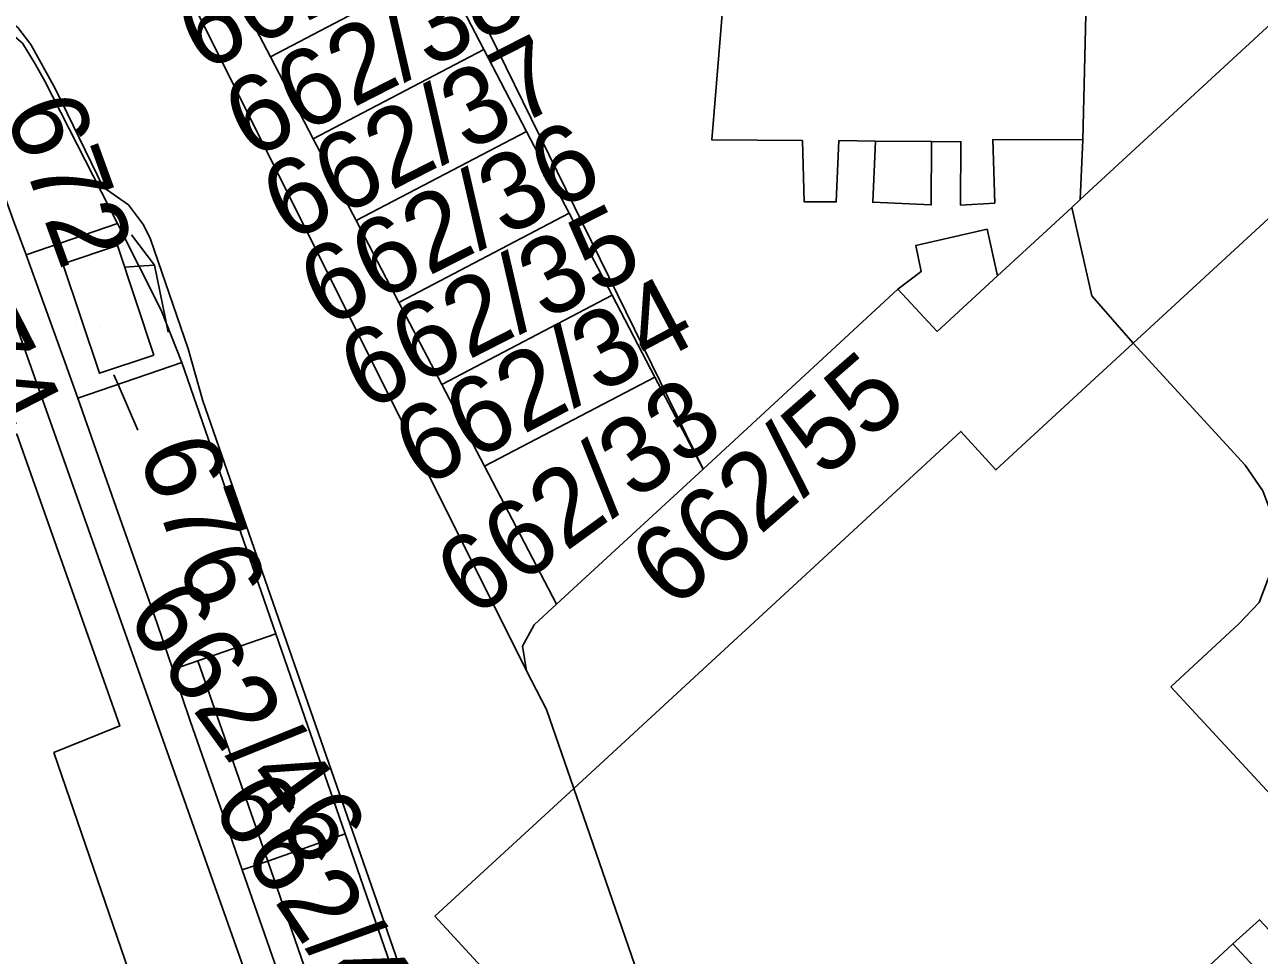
# Model space of a CAD drawing. Extents: x -263423 to -261326, y -1240067 to -1237864.
# Drawn here: x -262866.12 to -262834.04, y -1238929.98 to -1238905.82 of the extents above; entities that cross this region are included whole.
import ezdxf

# ---------------------------------------------------------------- set-up
doc = ezdxf.new("R2010")
doc.units = 0
for name, color, linetype in [('body_kn', 7, 'Continuous'), ('kladpar_druhypozemkov', 7, 'Continuous'), ('kladpar_hranice', 7, 'Continuous'), ('kladpar_parcelnecisla', 7, 'Continuous'), ('kladpar_plochy', 7, 'Continuous'), ('kladpar_sipky', 7, 'Continuous'), ('tarchy_linie', 7, 'Continuous'), ('zappar_hrandruhpozemk', 7, 'Continuous')]:
    doc.layers.add(name, color=color, linetype=linetype)

msp = doc.modelspace()

# ---------------------------------------------------------------- linework, layer by layer
at = {"layer": 'body_kn'}
for p, q in [((-262865.96, -1238906.33), (-262865.96, -1238906.33)), ((-262859.73, -1238906.65), (-262859.73, -1238906.65)), ((-262859.73, -1238906.65), (-262859.73, -1238906.65)), ((-262854.19, -1238906.46), (-262854.19, -1238906.46)), ((-262865.84, -1238906.85), (-262865.84, -1238906.85)), ((-262865.6, -1238907.29), (-262865.6, -1238907.29)), ((-262865.6, -1238907.29), (-262865.6, -1238907.29)), ((-262865.33, -1238907.48), (-262865.33, -1238907.48)), ((-262853.08, -1238908.59), (-262853.08, -1238908.59)), ((-262858.62, -1238908.78), (-262858.62, -1238908.78)), ((-262858.62, -1238908.78), (-262858.62, -1238908.78)), ((-262848.26, -1238908.81), (-262848.26, -1238908.81)), ((-262845.91, -1238908.83), (-262845.91, -1238908.83)), ((-262844.96, -1238908.83), (-262844.96, -1238908.83)), ((-262844.01, -1238908.84), (-262844.01, -1238908.84)), ((-262844.01, -1238908.84), (-262844.01, -1238908.84)), ((-262842.55, -1238908.85), (-262842.55, -1238908.85)), ((-262841.79, -1238908.86), (-262841.79, -1238908.86)), ((-262840.96, -1238908.8), (-262840.96, -1238908.8)), ((-262838.62, -1238908.81), (-262838.62, -1238908.81)), ((-262864.08, -1238910.04), (-262864.08, -1238910.04)), ((-262863.42, -1238910.5), (-262863.42, -1238910.5)), ((-262845.86, -1238910.42), (-262845.86, -1238910.42)), ((-262845.03, -1238910.42), (-262845.03, -1238910.42)), ((-262844.08, -1238910.43), (-262844.08, -1238910.43)), ((-262842.56, -1238910.5), (-262842.56, -1238910.5)), ((-262841.8, -1238910.51), (-262841.8, -1238910.51)), ((-262840.91, -1238910.45), (-262840.91, -1238910.45)), ((-262838.91, -1238910.57), (-262838.91, -1238910.57)), ((-262838.69, -1238910.36), (-262838.69, -1238910.36)), ((-262857.51, -1238910.9), (-262857.51, -1238910.9)), ((-262857.51, -1238910.9), (-262857.51, -1238910.9)), ((-262851.97, -1238910.71), (-262851.97, -1238910.71)), ((-262863.71, -1238910.98), (-262863.71, -1238910.98)), ((-262863.71, -1238910.98), (-262863.71, -1238910.98)), ((-262863.03, -1238911.02), (-262863.03, -1238911.02)), ((-262841.11, -1238911.13), (-262841.11, -1238911.13)), ((-262863.71, -1238911.55), (-262863.71, -1238911.55)), ((-262863.34, -1238911.28), (-262863.34, -1238911.28)), ((-262862.85, -1238911.39), (-262862.85, -1238911.39)), ((-262842.96, -1238911.55), (-262842.96, -1238911.55)), ((-262866.08, -1238911.8), (-262866.08, -1238911.8)), ((-262865.13, -1238912.03), (-262865.13, -1238912.03)), ((-262865.13, -1238912.03), (-262865.13, -1238912.03)), ((-262863.52, -1238912.12), (-262863.52, -1238912.12)), ((-262863.15, -1238912.09), (-262863.15, -1238912.09)), ((-262863.02, -1238912.08), (-262863.02, -1238912.08)), ((-262862.75, -1238912.06), (-262862.75, -1238912.06)), ((-262862.75, -1238912.06), (-262862.75, -1238912.06)), ((-262842.82, -1238912.23), (-262842.82, -1238912.23)), ((-262840.84, -1238912.34), (-262840.84, -1238912.34)), ((-262840.84, -1238912.34), (-262840.84, -1238912.34)), ((-262850.85, -1238912.84), (-262850.85, -1238912.84)), ((-262843.43, -1238912.69), (-262843.43, -1238912.69)), ((-262838.39, -1238912.86), (-262838.39, -1238912.86)), ((-262856.4, -1238913.03), (-262856.4, -1238913.03)), ((-262856.4, -1238913.03), (-262856.4, -1238913.03)), ((-262862.57, -1238913.23), (-262862.57, -1238913.23)), ((-262862.46, -1238913.46), (-262862.46, -1238913.46)), ((-262862.39, -1238913.8), (-262862.39, -1238913.8)), ((-262842.41, -1238913.79), (-262842.41, -1238913.79)), ((-262837.31, -1238914.09), (-262837.31, -1238914.09)), ((-262837.31, -1238914.09), (-262837.31, -1238914.09)), ((-262862.76, -1238914.4), (-262862.76, -1238914.4)), ((-262861.87, -1238914.24), (-262861.87, -1238914.24)), ((-262865.11, -1238914.48), (-262865.11, -1238914.48)), ((-262862.04, -1238914.59), (-262862.04, -1238914.59)), ((-262862.04, -1238914.59), (-262862.04, -1238914.59)), ((-262864.18, -1238914.87), (-262864.18, -1238914.87)), ((-262863.8, -1238914.91), (-262863.8, -1238914.91)), ((-262849.74, -1238914.97), (-262849.74, -1238914.97)), ((-262863.69, -1238915.16), (-262863.69, -1238915.16)), ((-262855.28, -1238915.16), (-262855.28, -1238915.16)), ((-262855.28, -1238915.16), (-262855.28, -1238915.16)), ((-262864.74, -1238915.52), (-262864.74, -1238915.52)), ((-262861.49, -1238915.59), (-262861.49, -1238915.59)), ((-262863.18, -1238916.35), (-262863.18, -1238916.35)), ((-262841.79, -1238916.38), (-262841.79, -1238916.38)), ((-262854.17, -1238917.28), (-262854.17, -1238917.28)), ((-262854.17, -1238917.28), (-262854.17, -1238917.28)), ((-262834.4, -1238917.26), (-262834.4, -1238917.26)), ((-262848.49, -1238917.36), (-262848.49, -1238917.36)), ((-262840.88, -1238917.38), (-262840.88, -1238917.38)), ((-262863.8, -1238918.18), (-262863.8, -1238918.18)), ((-262852.3, -1238920.87), (-262852.3, -1238920.87)), ((-262852.3, -1238920.87), (-262852.3, -1238920.87)), ((-262834.04, -1238920.82), (-262834.04, -1238920.82)), ((-262862.68, -1238921.37), (-262862.68, -1238921.37)), ((-262859.52, -1238921.24), (-262859.52, -1238921.24)), ((-262852.88, -1238921.4), (-262852.88, -1238921.4)), ((-262834.57, -1238921.38), (-262834.57, -1238921.38)), ((-262859.59, -1238921.64), (-262859.59, -1238921.64)), ((-262853.18, -1238921.96), (-262853.18, -1238921.96)), ((-262861.62, -1238922.34), (-262861.62, -1238922.34)), ((-262862.27, -1238922.56), (-262862.27, -1238922.56)), ((-262862.27, -1238922.56), (-262862.27, -1238922.56)), ((-262853.08, -1238922.6), (-262853.08, -1238922.6)), ((-262853.08, -1238922.6), (-262853.08, -1238922.6)), ((-262836.33, -1238923.01), (-262836.33, -1238923.01)), ((-262852.56, -1238923.6), (-262852.56, -1238923.6)), ((-262863.65, -1238924.03), (-262863.65, -1238924.03)), ((-262861.81, -1238923.92), (-262861.81, -1238923.92)), ((-262865.36, -1238924.72), (-262865.36, -1238924.72)), ((-262851.85, -1238925.65), (-262851.85, -1238925.65)), ((-262851.85, -1238925.65), (-262851.85, -1238925.65)), ((-262860.81, -1238926.79), (-262860.81, -1238926.79)), ((-262857.79, -1238926.83), (-262857.79, -1238926.83)), ((-262859.8, -1238927.54), (-262859.8, -1238927.54)), ((-262859.8, -1238927.54), (-262859.8, -1238927.54)), ((-262860.47, -1238927.77), (-262860.47, -1238927.77)), ((-262860.47, -1238927.77), (-262860.47, -1238927.77)), ((-262855.46, -1238928.97), (-262855.46, -1238928.97)), ((-262855.46, -1238928.97), (-262855.46, -1238928.97)), ((-262834.72, -1238929.69), (-262834.72, -1238929.69))]:
    msp.add_line(p, q, dxfattribs=at)
at = {"layer": 'kladpar_druhypozemkov'}
for p, q in [((-262857.25, -1238906.26), (-262857.25, -1238906.26)), ((-262856.3, -1238908.48), (-262856.3, -1238908.48)), ((-262855.24, -1238910.63), (-262855.24, -1238910.63)), ((-262854.11, -1238912.61), (-262854.11, -1238912.61)), ((-262864.17, -1238913.68), (-262864.17, -1238913.68)), ((-262852.98, -1238914.72), (-262852.98, -1238914.72)), ((-262863.15, -1238917.19), (-262863.15, -1238917.19)), ((-262851.57, -1238917.33), (-262851.57, -1238917.33)), ((-262850.41, -1238922.22), (-262850.41, -1238922.22)), ((-262860.27, -1238923.14), (-262860.27, -1238923.14)), ((-262858.45, -1238928.32), (-262858.45, -1238928.32))]:
    msp.add_line(p, q, dxfattribs=at)
at = {"layer": 'kladpar_hranice'}
for points in [[(-262855.46, -1238928.97), (-262851.85, -1238925.65), (-262841.79, -1238916.38), (-262840.88, -1238917.38), (-262837.31, -1238914.09), (-262838.39, -1238912.86), (-262838.91, -1238910.57), (-262838.69, -1238910.36), (-262833.95, -1238906), (-262816.06, -1238889.53), (-262813.91, -1238887.55), (-262810.12, -1238884.06), (-262809.98, -1238883.93), (-262809.72, -1238883.69), (-262807.95, -1238885.87), (-262807.88, -1238885.96), (-262804.87, -1238889.7), (-262801.68, -1238893.66), (-262798.76, -1238897.28)], [(-262833.95, -1238906), (-262838.69, -1238910.36), (-262838.62, -1238908.81), (-262838.09, -1238886.81), (-262846.39, -1238886.06), (-262846.63, -1238889.04), (-262851.85, -1238888.32), (-262858.95, -1238893.98), (-262859.07, -1238894.09), (-262859.37, -1238894.55), (-262859.39, -1238894.75), (-262859.37, -1238895.04), (-262859.27, -1238895.44), (-262859.05, -1238895.96), (-262858.15, -1238897.66), (-262858.64, -1238897.95), (-262861.26, -1238892.95)], [(-262838.09, -1238886.81), (-262838.62, -1238908.81), (-262840.96, -1238908.8), (-262840.91, -1238910.45), (-262841.8, -1238910.51), (-262841.79, -1238908.86), (-262842.55, -1238908.85), (-262842.56, -1238910.5), (-262844.08, -1238910.43), (-262844.01, -1238908.84), (-262844.96, -1238908.83), (-262845.03, -1238910.42), (-262845.86, -1238910.42), (-262845.91, -1238908.83), (-262848.26, -1238908.81), (-262846.63, -1238889.04), (-262846.39, -1238886.06), (-262838.09, -1238886.81)], [(-262846.63, -1238889.04), (-262848.26, -1238908.81), (-262845.91, -1238908.83), (-262845.86, -1238910.42), (-262845.03, -1238910.42), (-262844.96, -1238908.83), (-262844.01, -1238908.84), (-262844.08, -1238910.43), (-262842.56, -1238910.5), (-262842.55, -1238908.85), (-262841.79, -1238908.86), (-262841.8, -1238910.51), (-262840.91, -1238910.45), (-262840.96, -1238908.8), (-262838.62, -1238908.81), (-262838.69, -1238910.36), (-262838.91, -1238910.57), (-262840.84, -1238912.34), (-262841.11, -1238911.13), (-262842.96, -1238911.55), (-262842.82, -1238912.23), (-262843.43, -1238912.69), (-262848.49, -1238917.36), (-262849.74, -1238914.97), (-262850.85, -1238912.84), (-262851.97, -1238910.71), (-262853.08, -1238908.59), (-262854.19, -1238906.46), (-262855.3, -1238904.33)], [(-262797.7, -1238898.6), (-262804.59, -1238903.96), (-262810.07, -1238908.12), (-262817.16, -1238915.96), (-262819.21, -1238918.1), (-262821.05, -1238919.05), (-262821.81, -1238920.11), (-262822, -1238920.37), (-262824.83, -1238924.36), (-262827.45, -1238926.43), (-262827.96, -1238926.83), (-262829.08, -1238927.71), (-262833.05, -1238930.85), (-262841.92, -1238937.86), (-262842.75, -1238938.28), (-262845.55, -1238939.68), (-262845.58, -1238939.69), (-262847.84, -1238937.24), (-262855.46, -1238928.97)], [(-262866.45, -1238900.82), (-262865.37, -1238900.95), (-262864.77, -1238900.93), (-262864.34, -1238900.85), (-262864.01, -1238900.72), (-262863.07, -1238900.27), (-262861.96, -1238902.4), (-262860.85, -1238904.52), (-262859.73, -1238906.65), (-262858.62, -1238908.78), (-262857.51, -1238910.9), (-262856.4, -1238913.03), (-262855.28, -1238915.16), (-262854.17, -1238917.28), (-262852.3, -1238920.87), (-262852.88, -1238921.4), (-262853.18, -1238921.96), (-262853.08, -1238922.6), (-262852.56, -1238923.6), (-262851.85, -1238925.65), (-262855.46, -1238928.97), (-262847.84, -1238937.24)], [(-262860.85, -1238904.52), (-262856.42, -1238902.21), (-262855.3, -1238904.33), (-262859.73, -1238906.65), (-262860.85, -1238904.52)], [(-262859.73, -1238906.65), (-262855.3, -1238904.33), (-262854.19, -1238906.46), (-262858.62, -1238908.78), (-262859.73, -1238906.65)], [(-262865.6, -1238907.29), (-262863.71, -1238910.98), (-262866.08, -1238911.8), (-262866.41, -1238910.91), (-262867.97, -1238906.58), (-262866.47, -1238906.05), (-262866.18, -1238906.3), (-262865.84, -1238906.85), (-262865.6, -1238907.29)], [(-262855.99, -1238932.03), (-262857.79, -1238926.83), (-262859.59, -1238921.64), (-262862.04, -1238914.59), (-262862.57, -1238913.23), (-262863.71, -1238910.98), (-262865.6, -1238907.29), (-262865.84, -1238906.85), (-262866.18, -1238906.3)], [(-262858.62, -1238908.78), (-262854.19, -1238906.46), (-262853.08, -1238908.59), (-262857.51, -1238910.9), (-262858.62, -1238908.78)], [(-262857.51, -1238910.9), (-262853.08, -1238908.59), (-262851.97, -1238910.71), (-262856.4, -1238913.03), (-262857.51, -1238910.9)], [(-262852.3, -1238920.87), (-262848.49, -1238917.36), (-262843.43, -1238912.69), (-262842.82, -1238912.23), (-262842.96, -1238911.55), (-262841.11, -1238911.13), (-262840.84, -1238912.34), (-262838.91, -1238910.57), (-262838.39, -1238912.86), (-262837.31, -1238914.09), (-262840.88, -1238917.38), (-262841.79, -1238916.38), (-262851.85, -1238925.65), (-262852.56, -1238923.6), (-262853.08, -1238922.6), (-262853.18, -1238921.96), (-262852.88, -1238921.4), (-262852.3, -1238920.87)], [(-262866.41, -1238910.91), (-262866.08, -1238911.8), (-262865.11, -1238914.48), (-262864.74, -1238915.52), (-262863.8, -1238918.18), (-262862.68, -1238921.37), (-262862.27, -1238922.56), (-262861.81, -1238923.92), (-262860.81, -1238926.79), (-262860.47, -1238927.77), (-262858.66, -1238932.95), (-262856.84, -1238938.14), (-262856.15, -1238940.11), (-262855.46, -1238942.15), (-262855.02, -1238943.34), (-262854.71, -1238944.19), (-262853.21, -1238948.52), (-262851.41, -1238953.72), (-262849.6, -1238958.92), (-262847.8, -1238964.12), (-262847.62, -1238964.65), (-262897.97, -1238981.8)], [(-262856.4, -1238913.03), (-262851.97, -1238910.71), (-262850.85, -1238912.84), (-262855.28, -1238915.16), (-262856.4, -1238913.03)], [(-262863.71, -1238910.98), (-262862.57, -1238913.23), (-262862.04, -1238914.59), (-262864.74, -1238915.52), (-262865.11, -1238914.48), (-262866.08, -1238911.8), (-262863.71, -1238910.98)], [(-262855.28, -1238915.16), (-262850.85, -1238912.84), (-262849.74, -1238914.97), (-262854.17, -1238917.28), (-262855.28, -1238915.16)], [(-262862.04, -1238914.59), (-262859.59, -1238921.64), (-262861.62, -1238922.34), (-262862.27, -1238922.56), (-262862.68, -1238921.37), (-262863.8, -1238918.18), (-262864.74, -1238915.52), (-262862.04, -1238914.59)], [(-262854.17, -1238917.28), (-262849.74, -1238914.97), (-262848.49, -1238917.36), (-262852.3, -1238920.87), (-262854.17, -1238917.28)], [(-262862.27, -1238922.56), (-262861.62, -1238922.34), (-262859.59, -1238921.64), (-262857.79, -1238926.83), (-262859.8, -1238927.54), (-262860.47, -1238927.77), (-262860.81, -1238926.79), (-262861.81, -1238923.92), (-262862.27, -1238922.56)], [(-262860.47, -1238927.77), (-262859.8, -1238927.54), (-262857.79, -1238926.83), (-262855.99, -1238932.03), (-262858, -1238932.72), (-262858.66, -1238932.95), (-262860.47, -1238927.77)]]:
    msp.add_lwpolyline(points, dxfattribs=at)
at = {"layer": 'kladpar_plochy'}
for points in [[(-262847.84, -1238937.24), (-262855.46, -1238928.97), (-262851.85, -1238925.65), (-262841.79, -1238916.38), (-262840.88, -1238917.38), (-262837.31, -1238914.09), (-262838.39, -1238912.86), (-262838.91, -1238910.57), (-262838.69, -1238910.36), (-262833.95, -1238906), (-262816.06, -1238889.53), (-262813.91, -1238887.55), (-262810.12, -1238884.06), (-262809.98, -1238883.93), (-262809.72, -1238883.69), (-262807.95, -1238885.87), (-262807.88, -1238885.96), (-262804.87, -1238889.7), (-262801.68, -1238893.66), (-262798.76, -1238897.28)], [(-262833.95, -1238906), (-262838.69, -1238910.36), (-262838.62, -1238908.81), (-262838.09, -1238886.81)], [(-262846.63, -1238889.04), (-262848.26, -1238908.81), (-262845.91, -1238908.83), (-262845.86, -1238910.42), (-262845.03, -1238910.42), (-262844.96, -1238908.83), (-262844.01, -1238908.84), (-262844.08, -1238910.43), (-262842.56, -1238910.5), (-262842.55, -1238908.85), (-262841.79, -1238908.86), (-262841.8, -1238910.51), (-262840.91, -1238910.45), (-262840.96, -1238908.8), (-262838.62, -1238908.81), (-262838.69, -1238910.36), (-262838.91, -1238910.57), (-262840.84, -1238912.34), (-262841.11, -1238911.13), (-262842.96, -1238911.55), (-262842.82, -1238912.23), (-262843.43, -1238912.69), (-262848.49, -1238917.36), (-262849.74, -1238914.97), (-262850.85, -1238912.84), (-262851.97, -1238910.71), (-262853.08, -1238908.59), (-262854.19, -1238906.46), (-262855.3, -1238904.33)], [(-262866.45, -1238900.82), (-262865.37, -1238900.95), (-262864.77, -1238900.93), (-262864.34, -1238900.85), (-262864.01, -1238900.72), (-262863.07, -1238900.27), (-262861.96, -1238902.4), (-262860.85, -1238904.52), (-262859.73, -1238906.65), (-262858.62, -1238908.78), (-262857.51, -1238910.9), (-262856.4, -1238913.03), (-262855.28, -1238915.16), (-262854.17, -1238917.28), (-262852.3, -1238920.87), (-262852.88, -1238921.4), (-262853.18, -1238921.96), (-262853.08, -1238922.6), (-262852.56, -1238923.6), (-262851.85, -1238925.65), (-262855.46, -1238928.97), (-262847.84, -1238937.24)], [(-262855.99, -1238932.03), (-262857.79, -1238926.83), (-262859.59, -1238921.64), (-262862.04, -1238914.59), (-262862.57, -1238913.23), (-262863.71, -1238910.98), (-262865.6, -1238907.29), (-262865.84, -1238906.85), (-262866.18, -1238906.3)], [(-262866.41, -1238910.91), (-262866.08, -1238911.8), (-262865.11, -1238914.48), (-262864.74, -1238915.52), (-262863.8, -1238918.18), (-262862.68, -1238921.37), (-262862.27, -1238922.56), (-262861.81, -1238923.92), (-262860.81, -1238926.79), (-262860.47, -1238927.77), (-262858.66, -1238932.95), (-262856.84, -1238938.14), (-262856.15, -1238940.11), (-262855.46, -1238942.15), (-262855.02, -1238943.34), (-262854.71, -1238944.19), (-262853.21, -1238948.52), (-262851.41, -1238953.72), (-262849.6, -1238958.92), (-262847.8, -1238964.12), (-262847.62, -1238964.65), (-262897.97, -1238981.8)]]:
    msp.add_lwpolyline(points, dxfattribs=at)
for points in [[(-262838.09, -1238886.81), (-262838.62, -1238908.81), (-262840.96, -1238908.8), (-262840.91, -1238910.45), (-262841.8, -1238910.51), (-262841.79, -1238908.86), (-262842.55, -1238908.85), (-262842.56, -1238910.5), (-262844.08, -1238910.43), (-262844.01, -1238908.84), (-262844.96, -1238908.83), (-262845.03, -1238910.42), (-262845.86, -1238910.42), (-262845.91, -1238908.83), (-262848.26, -1238908.81), (-262846.63, -1238889.04), (-262846.39, -1238886.06)], [(-262860.85, -1238904.52), (-262856.42, -1238902.21), (-262855.3, -1238904.33), (-262859.73, -1238906.65)], [(-262859.73, -1238906.65), (-262855.3, -1238904.33), (-262854.19, -1238906.46), (-262858.62, -1238908.78)], [(-262865.6, -1238907.29), (-262863.71, -1238910.98), (-262866.08, -1238911.8), (-262866.41, -1238910.91), (-262867.97, -1238906.58), (-262866.47, -1238906.05), (-262866.18, -1238906.3), (-262865.84, -1238906.85)], [(-262858.62, -1238908.78), (-262854.19, -1238906.46), (-262853.08, -1238908.59), (-262857.51, -1238910.9)], [(-262857.51, -1238910.9), (-262853.08, -1238908.59), (-262851.97, -1238910.71), (-262856.4, -1238913.03)], [(-262852.3, -1238920.87), (-262848.49, -1238917.36), (-262843.43, -1238912.69), (-262842.82, -1238912.23), (-262842.96, -1238911.55), (-262841.11, -1238911.13), (-262840.84, -1238912.34), (-262838.91, -1238910.57), (-262838.39, -1238912.86), (-262837.31, -1238914.09), (-262840.88, -1238917.38), (-262841.79, -1238916.38), (-262851.85, -1238925.65), (-262852.56, -1238923.6), (-262853.08, -1238922.6), (-262853.18, -1238921.96), (-262852.88, -1238921.4)], [(-262856.4, -1238913.03), (-262851.97, -1238910.71), (-262850.85, -1238912.84), (-262855.28, -1238915.16)], [(-262863.71, -1238910.98), (-262862.57, -1238913.23), (-262862.04, -1238914.59), (-262864.74, -1238915.52), (-262865.11, -1238914.48), (-262866.08, -1238911.8)], [(-262855.28, -1238915.16), (-262850.85, -1238912.84), (-262849.74, -1238914.97), (-262854.17, -1238917.28)], [(-262862.04, -1238914.59), (-262859.59, -1238921.64), (-262861.62, -1238922.34), (-262862.27, -1238922.56), (-262862.68, -1238921.37), (-262863.8, -1238918.18), (-262864.74, -1238915.52)], [(-262854.17, -1238917.28), (-262849.74, -1238914.97), (-262848.49, -1238917.36), (-262852.3, -1238920.87)], [(-262862.27, -1238922.56), (-262861.62, -1238922.34), (-262859.59, -1238921.64), (-262857.79, -1238926.83), (-262859.8, -1238927.54), (-262860.47, -1238927.77), (-262860.81, -1238926.79), (-262861.81, -1238923.92)], [(-262860.47, -1238927.77), (-262859.8, -1238927.54), (-262857.79, -1238926.83), (-262855.99, -1238932.03), (-262858, -1238932.72), (-262858.66, -1238932.95)]]:
    msp.add_lwpolyline(points, close=True, dxfattribs=at)
at = {"layer": 'kladpar_sipky'}
msp.add_line((-262864.81, -1238913.54), (-262864.81, -1238913.54), dxfattribs=at)
at = {"layer": 'tarchy_linie'}
for points in [[(-262863.34, -1238911.28), (-262862.75, -1238912.06), (-262862.46, -1238913.46), (-262862.39, -1238913.8)], [(-262862.75, -1238912.06), (-262863.02, -1238912.08), (-262863.15, -1238912.09), (-262863.52, -1238912.12)], [(-262863.8, -1238914.91), (-262863.69, -1238915.16), (-262863.18, -1238916.35)]]:
    msp.add_lwpolyline(points, dxfattribs=at)
at = {"layer": 'zappar_hrandruhpozemk'}
for p, q in [((-262858.15, -1238897.66), (-262848.49, -1238917.36)), ((-262853.08, -1238922.6), (-262864.01, -1238900.72)), ((-262856.84, -1238940.43), (-262868.55, -1238907.4)), ((-262844.01, -1238908.84), (-262842.55, -1238908.85)), ((-262865.13, -1238912.03), (-262863.71, -1238911.55)), ((-262863.71, -1238911.55), (-262862.76, -1238914.4)), ((-262862.85, -1238911.39), (-262861.87, -1238914.24)), ((-262840.84, -1238912.34), (-262842.41, -1238913.79)), ((-262842.41, -1238913.79), (-262843.43, -1238912.69)), ((-262859.8, -1238927.54), (-262861.62, -1238922.34)), ((-262832.26, -1238927.42), (-262836.33, -1238923.01)), ((-262851.85, -1238925.65), (-262847.84, -1238937.24)), ((-262858, -1238932.72), (-262859.8, -1238927.54)), ((-262836.89, -1238931.69), (-262834.72, -1238929.69))]:
    msp.add_line(p, q, dxfattribs=at)
for points in [[(-262812.3, -1238889.22), (-262811.35, -1238890.25), (-262808.32, -1238887.46), (-262809.2, -1238886.31), (-262808.81, -1238885.98), (-262806.6, -1238888.84), (-262804.62, -1238891.41), (-262802.6, -1238894.03), (-262800.67, -1238896.54), (-262799.86, -1238897.59), (-262803.14, -1238900.61), (-262802.26, -1238901.57), (-262804.44, -1238903.56), (-262805.31, -1238902.61), (-262823.07, -1238918.96), (-262831.86, -1238927.05), (-262830.97, -1238928.02), (-262833.15, -1238930.01), (-262834.03, -1238929.06), (-262834.72, -1238929.69), (-262833.83, -1238930.65), (-262836.02, -1238932.64), (-262836.89, -1238931.69), (-262845.55, -1238939.68)], [(-262868.93, -1238905.61), (-262868.17, -1238905.51), (-262867.62, -1238905.45), (-262867.08, -1238905.49), (-262866.65, -1238905.65), (-262866.3, -1238905.89), (-262865.96, -1238906.33), (-262865.33, -1238907.48), (-262864.08, -1238910.04), (-262863.42, -1238910.5), (-262863.03, -1238911.02), (-262862.85, -1238911.39)], [(-262837.31, -1238914.09), (-262832.05, -1238909.24), (-262832.96, -1238908.25)], [(-262885.85, -1238915.04), (-262870.59, -1238910), (-262868.17, -1238917.01), (-262866.32, -1238916.45), (-262863.65, -1238924.03), (-262865.36, -1238924.72), (-262863, -1238931.61), (-262878.26, -1238936.72)], [(-262862.76, -1238914.4), (-262864.18, -1238914.87), (-262865.13, -1238912.03)], [(-262836.33, -1238923.01), (-262834.57, -1238921.38), (-262834.04, -1238920.82), (-262833.7, -1238919.93), (-262833.63, -1238919.23), (-262833.66, -1238918.69), (-262833.94, -1238917.92), (-262834.4, -1238917.26), (-262837.31, -1238914.09)], [(-262861.87, -1238914.24), (-262861.49, -1238915.59), (-262859.52, -1238921.24), (-262852, -1238942.86)]]:
    msp.add_lwpolyline(points, dxfattribs=at)

# ---------------------------------------------------------------- texts
at = {"layer": 'kladpar_parcelnecisla'}
for s, rotation, p in [('662/39', 26, (-262861.511, -1238907.068)), ('662/38', 27, (-262860.247, -1238909.339)), ('662/37', 27, (-262859.264, -1238911.497)), ('672', 290, (-262866.649, -1238908.055)), ('662/36', 27, (-262858.286, -1238913.709)), ('662/35', 27, (-262857.245, -1238915.884)), ('674', 297, (-262868.893, -1238912.568)), ('662/34', 28, (-262855.8, -1238917.869)), ('662/55', 41, (-262849.263, -1238921.046)), ('662/33', 36, (-262854.472, -1238921.271)), ('676', 290, (-262863.19, -1238916.916)), ('662/46', 306, (-262863.531, -1238921.184)), ('662/45', 304, (-262861.32, -1238926.101))]:
    msp.add_text(s, height=2, rotation=rotation, dxfattribs=at).set_placement(p)

doc.saveas('drawing.dxf')
